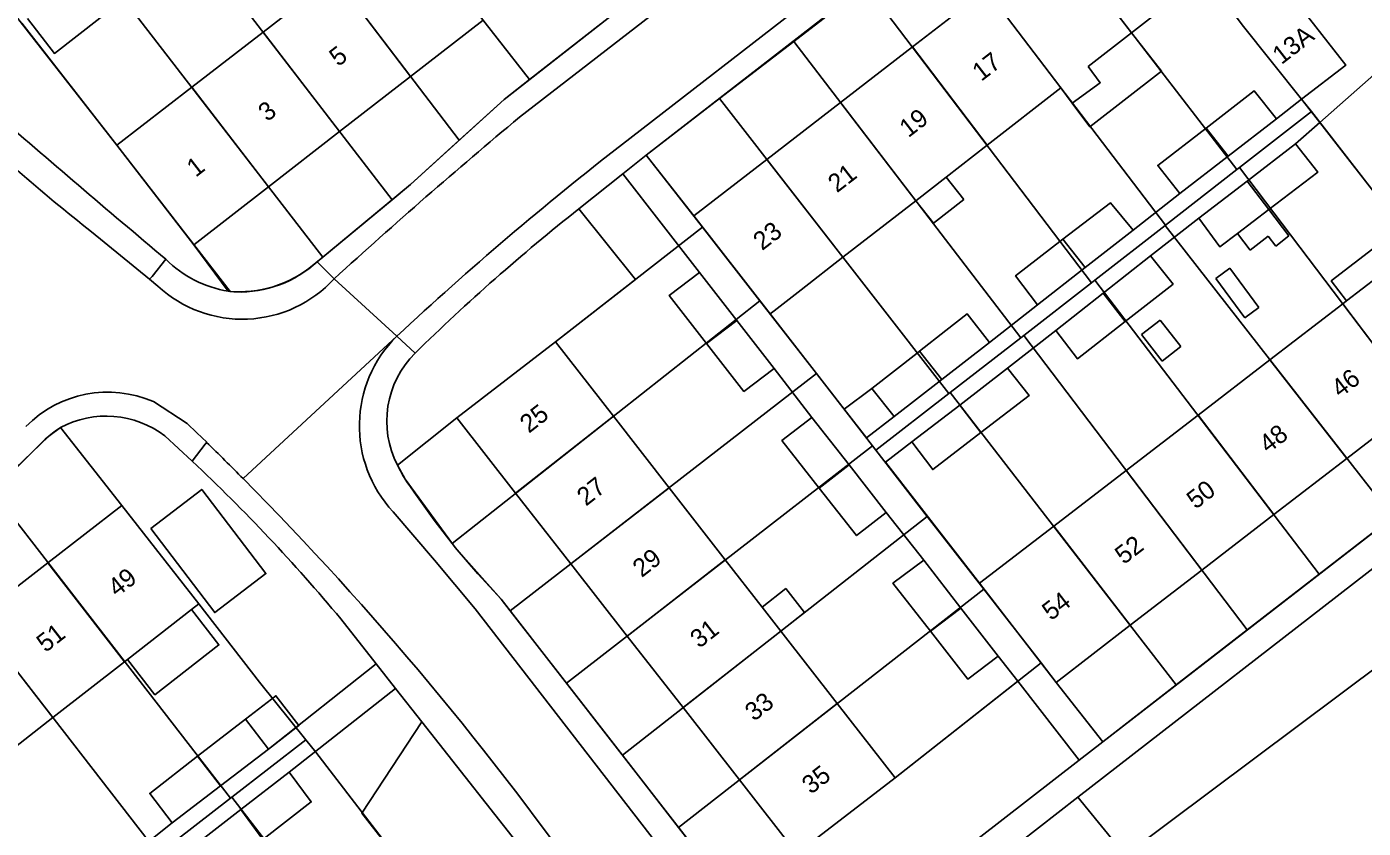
# Model space of a CAD drawing. Extents: x 194485 to 197793, y 468269 to 470822.
# Drawn here: x 196097.4 to 196185.5, y 469871.7 to 469924.5 of the extents above; entities that cross this region are included whole.
import ezdxf

# ---------------------------------------------------------------- set-up
doc = ezdxf.new("R2010")
doc.units = 0
for name, color, linetype in [('BGT grensvlak begroeid terreindeel', 7, 'Continuous'), ('BGT grensvlak gebouwinstallatie plus 1', 7, 'Continuous'), ('BGT grensvlak onbegroeid terreindeel', 7, 'Continuous'), ('BGT grensvlak onbegroeid terreindeel LR', 7, 'Continuous'), ('BGT grensvlak pand op maaiveld', 7, 'Continuous'), ('BGT grensvlak pand op maaiveld LR', 7, 'Continuous'), ('BGT grensvlak wegdeel', 7, 'Continuous'), ('BGT tekst huisnummerreeks', 7, 'Continuous'), ('GEM grensvlak WOZ_BRK percelen', 7, 'Continuous')]:
    doc.layers.add(name, color=color, linetype=linetype)

msp = doc.modelspace()

# ---------------------------------------------------------------- linework, layer by layer
at = {"layer": 'BGT grensvlak begroeid terreindeel'}
msp.add_lwpolyline([(196206.682, 469897.553), (196169.811, 469869.961), (196166.689, 469873.788)], dxfattribs=at)
at = {"layer": 'BGT grensvlak gebouwinstallatie plus 1'}
for p, q in [((196159.167, 469913.156), (196158.008, 469914.646)), ((196156.005, 469913.088), (196157.164, 469911.598)), ((196157.164, 469911.598), (196159.167, 469913.156)), ((196179.267, 469912.502), (196180.592, 469910.768)), ((196178.039, 469909.838), (196177.206, 469910.927)), ((196179.226, 469910.746), (196178.039, 469909.838)), ((196179.719, 469910.101), (196179.226, 469910.746)), ((196180.592, 469910.768), (196179.719, 469910.101)), ((196175.768, 469907.952), (196176.694, 469908.639)), ((196176.694, 469908.639), (196178.612, 469906.051)), ((196177.689, 469905.362), (196175.768, 469907.952)), ((196178.612, 469906.051), (196177.689, 469905.362)), ((196170.885, 469904.269), (196172.105, 469905.217)), ((196172.105, 469905.217), (196173.459, 469903.473)), ((196172.239, 469902.525), (196170.885, 469904.269)), ((196173.459, 469903.473), (196172.239, 469902.525)), ((196151.292, 469899.355), (196153.115, 469900.713)), ((196147.447, 469887.54), (196145.879, 469886.319)), ((196148.683, 469885.954), (196147.447, 469887.54)), ((196147.115, 469884.732), (196148.683, 469885.954))]:
    msp.add_line(p, q, dxfattribs=at)
for points in [[(196166.309, 469919.519), (196167.48, 469917.945), (196172.202, 469921.617), (196170.229, 469924.153)], [(196184.395, 469906.491), (196183.384, 469907.804), (196187.924, 469911.297), (196188.935, 469909.984)], [(196151.292, 469899.355), (196152.764, 469897.464), (196154.586, 469898.877)], [(196108.285, 469886.145), (196110.095, 469883.821), (196105.872, 469880.534), (196104.063, 469882.857)], [(196113.349, 469876.965), (196115.357, 469878.509), (196113.848, 469880.472), (196111.84, 469878.928)]]:
    msp.add_lwpolyline(points, dxfattribs=at)
at = {"layer": 'BGT grensvlak onbegroeid terreindeel'}
for p, q in [((196182.623, 469918.242), (196189.003, 469910.036)), ((196121.864, 469895.657), (196125.767, 469898.772)), ((196162.725, 469881.431), (196154.649, 469875.059))]:
    msp.add_line(p, q, dxfattribs=at)
for points in [[(196132.262, 469903.799), (196137.535, 469907.904), (196133.811, 469912.55)], [(196123.468, 469878.757), (196119.514, 469872.733), (196122.728, 469868.608)]]:
    msp.add_lwpolyline(points, dxfattribs=at)
at = {"layer": 'BGT grensvlak onbegroeid terreindeel LR'}
for p, q in [((196097.095, 469924.78), (196103.368, 469916.751)), ((196108.434, 469910.188), (196110.698, 469907.119))]:
    msp.add_line(p, q, dxfattribs=at)
at = {"layer": 'BGT grensvlak pand op maaiveld'}
for p, q in [((196113, 469924.198), (196117.709, 469927.839)), ((196170.229, 469924.153), (196175.097, 469927.939)), ((196155.783, 469923.218), (196160.645, 469926.972)), ((196127.502, 469924.986), (196122.72, 469921.275)), ((196181.429, 469919.778), (196177.503, 469924.674)), ((196108.297, 469920.561), (196113, 469924.198)), ((196170.229, 469924.153), (196167.37, 469921.929)), ((196151.048, 469919.562), (196155.783, 469923.218)), ((196122.72, 469921.275), (196118.041, 469917.644)), ((196103.368, 469916.751), (196108.297, 469920.561)), ((196165.562, 469920.523), (196160.702, 469916.742)), ((196165.562, 469920.523), (196166.309, 469919.519)), ((196146.185, 469915.808), (196151.048, 469919.562)), ((196176.588, 469916.015), (196179.765, 469918.47)), ((196118.041, 469917.644), (196113.355, 469914.007)), ((196108.434, 469910.188), (196103.368, 469916.751)), ((196160.702, 469916.742), (196158.008, 469914.646)), ((196181.018, 469916.825), (196177.841, 469914.382)), ((196146.185, 469915.808), (196141.371, 469912.091)), ((196173.41, 469913.559), (196176.588, 469916.015)), ((196158.008, 469914.646), (196156.005, 469913.088)), ((196113.355, 469914.007), (196108.434, 469910.188)), ((196177.841, 469914.382), (196174.663, 469911.939)), ((196156.005, 469913.088), (196151.207, 469909.357)), ((196141.371, 469912.091), (196146.411, 469905.627)), ((196177.206, 469910.927), (196179.267, 469912.502)), ((196167.176, 469908.68), (196170.321, 469911.135)), ((196148.456, 469907.217), (196151.207, 469909.357)), ((196171.473, 469909.452), (196168.353, 469906.997)), ((196184.395, 469906.491), (196188.935, 469909.984)), ((196164.03, 469906.224), (196167.176, 469908.68)), ((196141.752, 469908.361), (196144.208, 469905.193)), ((196146.672, 469905.83), (196148.456, 469907.217)), ((196168.353, 469906.997), (196165.233, 469904.541)), ((196146.411, 469905.627), (196146.672, 469905.83)), ((196179.341, 469902.604), (196184.135, 469906.291)), ((196184.135, 469906.291), (196184.395, 469906.491)), ((196144.208, 469905.193), (196146.664, 469902.024)), ((196132.262, 469903.799), (196125.767, 469898.772)), ((196136.084, 469898.892), (196132.262, 469903.799)), ((196157.719, 469901.307), (196160.852, 469903.737)), ((196174.6, 469898.956), (196179.341, 469902.604)), ((196162.043, 469902.053), (196158.897, 469899.623)), ((196154.586, 469898.877), (196153.115, 469900.713)), ((196154.586, 469898.877), (196157.719, 469901.307)), ((196189.105, 469899.728), (196184.406, 469896.106)), ((196125.767, 469898.772), (196129.641, 469893.812)), ((196136.084, 469898.892), (196139.756, 469894.179)), ((196149.159, 469898.811), (196151.609, 469895.681)), ((196158.897, 469899.623), (196155.751, 469897.193)), ((196169.865, 469895.314), (196174.6, 469898.956)), ((196151.609, 469895.681), (196154.059, 469892.55)), ((196165.092, 469891.643), (196169.865, 469895.314)), ((196184.406, 469896.106), (196179.601, 469892.404)), ((196133.276, 469889.159), (196129.641, 469893.812)), ((196139.756, 469894.179), (196143.457, 469889.427)), ((196179.601, 469892.404), (196174.849, 469888.743)), ((196160.214, 469887.89), (196165.092, 469891.643)), ((196094.098, 469885.557), (196098.823, 469889.229)), ((196136.987, 469884.407), (196133.276, 469889.159)), ((196143.457, 469889.427), (196145.879, 469886.319)), ((196156.54, 469889.401), (196158.983, 469886.239)), ((196174.849, 469888.743), (196170.139, 469885.113)), ((196165.255, 469881.349), (196160.214, 469887.89)), ((196108.285, 469886.145), (196104.063, 469882.857)), ((196145.879, 469886.319), (196147.115, 469884.732)), ((196161.427, 469883.076), (196158.983, 469886.239)), ((196147.115, 469884.732), (196150.831, 469879.961)), ((196170.139, 469885.113), (196165.255, 469881.349)), ((196140.672, 469879.689), (196136.987, 469884.407)), ((196103.876, 469882.712), (196099.152, 469879.034)), ((196104.063, 469882.857), (196103.876, 469882.712)), ((196144.391, 469874.928), (196140.672, 469879.689)), ((196150.831, 469879.961), (196154.649, 469875.059)), ((196099.152, 469879.034), (196094.339, 469875.287)), ((196111.84, 469878.928), (196108.688, 469876.486)), ((196113.349, 469876.965), (196111.84, 469878.928)), ((196110.185, 469874.535), (196113.349, 469876.965)), ((196114.73, 469875.435), (196111.546, 469872.98)), ((196154.649, 469875.059), (196148.177, 469870.081)), ((196107.02, 469872.105), (196110.185, 469874.535)), ((196148.177, 469870.081), (196144.391, 469874.928)), ((196111.546, 469872.98), (196108.362, 469870.524))]:
    msp.add_line(p, q, dxfattribs=at)
for points in [[(196180.387, 469927.097), (196184.34, 469922.009), (196181.429, 469919.778)], [(196103.435, 469926.659), (196103.744, 469926.268), (196099.248, 469922.792), (196097.489, 469925.092)], [(196166.309, 469919.519), (196168.158, 469920.852), (196167.37, 469921.929)], [(196179.765, 469918.47), (196178.306, 469920.319), (196175.129, 469917.864)], [(196175.129, 469917.864), (196171.951, 469915.408), (196173.41, 469913.559)], [(196179.267, 469912.502), (196182.489, 469914.964), (196181.018, 469916.825)], [(196170.321, 469911.135), (196168.825, 469912.946), (196165.705, 469910.542)], [(196174.663, 469911.939), (196176.045, 469910.039), (196177.206, 469910.927)], [(196165.705, 469910.542), (196162.584, 469908.137), (196164.03, 469906.224)], [(196169.805, 469905.135), (196172.957, 469907.59), (196171.473, 469909.452)], [(196142.219, 469903.679), (196139.756, 469906.835), (196141.752, 469908.361)], [(196156.26, 469903.173), (196157.994, 469904.529), (196159.394, 469905.624), (196160.852, 469903.737)], [(196165.233, 469904.541), (196166.653, 469902.679), (196169.805, 469905.135)], [(196146.664, 469902.024), (196144.682, 469900.523), (196142.219, 469903.679)], [(196153.115, 469900.713), (196156.105, 469903.052), (196156.26, 469903.173)], [(196160.298, 469897.807), (196163.475, 469900.243), (196162.043, 469902.053)], [(196149.645, 469894.155), (196147.189, 469897.285), (196149.159, 469898.811)], [(196155.751, 469897.193), (196157.12, 469895.37), (196160.298, 469897.807)], [(196105.595, 469891.502), (196108.963, 469894.067), (196113.187, 469888.521), (196109.82, 469885.956), (196105.595, 469891.502)], [(196154.059, 469892.55), (196152.101, 469891.024), (196149.645, 469894.155)], [(196098.823, 469889.229), (196103.692, 469893.013), (196108.771, 469886.523), (196108.285, 469886.145)], [(196156.969, 469884.725), (196154.494, 469887.887), (196156.54, 469889.401)], [(196156.969, 469884.725), (196159.444, 469881.563), (196161.427, 469883.076)], [(196108.688, 469876.486), (196105.536, 469874.043), (196107.02, 469872.105)], [(196112.993, 469870.997), (196116.176, 469873.484), (196114.73, 469875.435)]]:
    msp.add_lwpolyline(points, dxfattribs=at)
at = {"layer": 'BGT grensvlak pand op maaiveld LR'}
for p, q in [((196165.297, 469930.563), (196170.229, 469924.153)), ((196117.709, 469927.839), (196122.72, 469921.275)), ((196160.645, 469926.972), (196165.562, 469920.523)), ((196113, 469924.198), (196118.041, 469917.644)), ((196155.783, 469923.218), (196160.702, 469916.742)), ((196108.297, 469920.561), (196113.355, 469914.007)), ((196151.048, 469919.562), (196156.005, 469913.088)), ((196175.129, 469917.864), (196176.588, 469916.015)), ((196146.185, 469915.808), (196151.207, 469909.357)), ((196177.841, 469914.382), (196179.267, 469912.502)), ((196165.705, 469910.542), (196167.176, 469908.68)), ((196168.353, 469906.997), (196169.805, 469905.135)), ((196184.135, 469906.291), (196189.105, 469899.728)), ((196144.208, 469905.193), (196142.219, 469903.679)), ((196157.719, 469901.307), (196156.26, 469903.173)), ((196179.341, 469902.604), (196184.406, 469896.106)), ((196129.641, 469893.812), (196136.084, 469898.892)), ((196158.897, 469899.623), (196160.298, 469897.807)), ((196174.6, 469898.956), (196179.601, 469892.404)), ((196149.645, 469894.155), (196151.609, 469895.681)), ((196169.865, 469895.314), (196174.849, 469888.743)), ((196133.276, 469889.159), (196139.756, 469894.179)), ((196165.092, 469891.643), (196170.139, 469885.113)), ((196098.823, 469889.229), (196103.876, 469882.712)), ((196136.987, 469884.407), (196143.457, 469889.427)), ((196094.098, 469885.557), (196099.152, 469879.034)), ((196158.983, 469886.239), (196156.969, 469884.725)), ((196140.672, 469879.689), (196147.115, 469884.732)), ((196144.391, 469874.928), (196150.831, 469879.961)), ((196108.688, 469876.486), (196110.185, 469874.535)), ((196111.546, 469872.98), (196112.993, 469870.997))]:
    msp.add_line(p, q, dxfattribs=at)
at = {"layer": 'BGT grensvlak wegdeel'}
for p, q in [((196164.415, 469938.273), (196136.677, 469916.819)), ((196138.249, 469916.095), (196166.961, 469938.369)), ((196142.242, 469928.14), (196129.897, 469918.588)), ((196179.765, 469918.47), (196181.429, 469919.778)), ((196181.429, 469919.778), (196182.623, 469918.242)), ((196181.018, 469916.825), (196182.623, 469918.242)), ((196136.712, 469914.862), (196138.249, 469916.095)), ((196141.371, 469912.091), (196138.249, 469916.095)), ((196133.811, 469912.55), (196136.712, 469914.862)), ((196141.752, 469908.361), (196136.712, 469914.862)), ((196170.321, 469911.135), (196173.41, 469913.559)), ((196174.663, 469911.939), (196171.473, 469909.452)), ((196101.705, 469911.04), (196105.511, 469907.918)), ((196106.601, 469909.224), (196105.698, 469908.101)), ((196116.303, 469908.843), (196116.559, 469909.055)), ((196116.559, 469909.055), (196117.691, 469907.944)), ((196105.511, 469907.918), (196105.698, 469908.101)), ((196106.074, 469907.456), (196105.511, 469907.918)), ((196117.691, 469907.944), (196121.822, 469904.172)), ((196164.03, 469906.224), (196160.852, 469903.737)), ((196146.411, 469905.627), (196151.292, 469899.355)), ((196121.822, 469904.172), (196111.69, 469894.776)), ((196121.822, 469904.172), (196123.017, 469903.044)), ((196165.233, 469904.541), (196162.043, 469902.053)), ((196146.664, 469902.024), (196149.159, 469898.811)), ((196166.689, 469873.788), (196203.092, 469902.037)), ((196197.024, 469899.657), (196168.325, 469877.447)), ((196109.187, 469897.057), (196108.33, 469895.933)), ((196109.284, 469897.168), (196109.187, 469897.057)), ((196154.059, 469892.55), (196156.54, 469889.401)), ((196120.462, 469882.571), (196118.116, 469885.547)), ((196161.427, 469883.076), (196162.725, 469881.431)), ((196113.349, 469876.965), (196120.462, 469882.571)), ((196121.735, 469880.956), (196120.462, 469882.571)), ((196166.763, 469876.234), (196162.725, 469881.431)), ((196165.255, 469881.349), (196168.325, 469877.447)), ((196114.73, 469875.435), (196121.735, 469880.956)), ((196123.468, 469878.757), (196121.735, 469880.956)), ((196133.617, 469865.879), (196123.468, 469878.757)), ((196166.763, 469876.234), (196168.325, 469877.447)), ((196148.142, 469861.765), (196166.763, 469876.234)), ((196149.43, 469860.394), (196166.689, 469873.788)), ((196107.02, 469872.105), (196103.868, 469869.604))]:
    msp.add_line(p, q, dxfattribs=at)
for points in [[(196116.559, 469909.055), (196122.721, 469914.15), (196128.876, 469919.761), (196140.169, 469928.592), (196138.306, 469931.012)], [(196201.982, 469903.485), (196193.517, 469914.5), (196187.135, 469922.223), (196182.623, 469918.242)], [(196105.782, 469899.852), (196107.997, 469898.416), (196108.642, 469897.793), (196109.284, 469897.168)], [(196099.65, 469898.139), (196098.886, 469897.583), (196090.57, 469889.613), (196082.447, 469882.847), (196071.898, 469874.539)], [(196106.532, 469897.594), (196107.435, 469896.768), (196108.33, 469895.933)], [(196160.214, 469887.89), (196154.017, 469895.853), (196155.751, 469897.193)], [(196144.163, 469866.929), (196128.697, 469886.832), (196125.667, 469890.23), (196122.367, 469894.746), (196121.864, 469895.657)], [(196121.572, 469892.592), (196124.286, 469889.406), (196126.97, 469886.195), (196147.884, 469859.194)]]:
    msp.add_lwpolyline(points, dxfattribs=at)
for centre, radius, start, end in [((196167.4, 469995.316), 106.857, 225.27467, 232.06295), ((196614.242, 470514.788), 790.195, 228.930611, 230.027079), ((196359.415, 469643.068), 358.595, 129.79548, 132.38334), ((196273.116, 469741.512), 222.144, 127.89309, 132.92661), ((196217.141, 469807.048), 134.441, 128.3032, 134.43589), ((196111.97, 469914.635), 7.623, 225.22079, 260.39187), ((196111.428, 469914.72), 7.636, 264.51606, 309.6779), ((196111.64, 469913.478), 8.2, 227.25325, 317.55762), ((196127.658, 469898.253), 8.312, 134.59839, 222.92808), ((196127.451, 469898.568), 6.3, 134.73348, 207.52366), ((196102.778, 469892.882), 7.59, 66.68709, 135.33679), ((196102.668, 469892.519), 6.379, 52.71037, 118.23378), ((195967.028, 469751.673), 203.483, 44.68952, 45.64484), ((196025.715, 469808.287), 120.446, 39.90017, 46.6924), ((195959.96, 469744.51), 213.546, 34.94607, 44.72232)]:
    msp.add_arc(centre, radius, start, end, dxfattribs=at)
at = {"layer": 'GEM grensvlak WOZ_BRK percelen'}
for p, q in [((196130.555, 469921.074), (196115.491, 469940.375)), ((196125.928, 469917.073), (196110.875, 469936.791)), ((196162.169, 469934.628), (196177.165, 469915.139)), ((196121.503, 469913.143), (196106.141, 469933.116)), ((196157.554, 469931.026), (196172.458, 469911.479)), ((196116.936, 469909.367), (196101.43, 469929.459)), ((196152.719, 469927.252), (196167.581, 469907.686)), ((196130.555, 469921.074), (196135.253, 469924.748)), ((196147.969, 469923.583), (196143.07, 469919.809)), ((196147.969, 469923.583), (196162.917, 469904.06)), ((196143.07, 469919.809), (196158.191, 469900.385)), ((196177.335, 469915.271), (196182.07, 469918.953)), ((196172.458, 469911.479), (196177.165, 469915.139)), ((196177.165, 469915.139), (196177.335, 469915.271)), ((196192.065, 469895.819), (196177.335, 469915.271)), ((196116.936, 469909.367), (196121.503, 469913.143)), ((196145.723, 469906.492), (196141.953, 469911.344)), ((196172.436, 469911.462), (196167.804, 469907.86)), ((196172.458, 469911.479), (196172.436, 469911.462)), ((196187.427, 469892.23), (196172.436, 469911.462)), ((196163.115, 469904.214), (196167.581, 469907.686)), ((196167.581, 469907.686), (196167.804, 469907.86)), ((196182.591, 469888.487), (196167.804, 469907.86)), ((196125.451, 469890.509), (196145.723, 469906.492)), ((196149.454, 469901.692), (196145.723, 469906.492)), ((196158.281, 469900.455), (196162.917, 469904.06)), ((196162.917, 469904.06), (196163.115, 469904.214)), ((196177.835, 469884.807), (196163.115, 469904.214)), ((196129.289, 469886.07), (196149.454, 469901.692)), ((196153.144, 469896.943), (196149.454, 469901.692)), ((196153.378, 469896.643), (196158.191, 469900.385)), ((196158.191, 469900.385), (196158.281, 469900.455)), ((196173.168, 469881.195), (196158.281, 469900.455)), ((196132.991, 469881.306), (196153.144, 469896.943)), ((196153.378, 469896.643), (196153.144, 469896.943)), ((196156.765, 469892.285), (196153.378, 469896.643)), ((196095.163, 469893.95), (196110.844, 469873.726)), ((196136.677, 469876.562), (196156.765, 469892.285)), ((196160.481, 469887.503), (196156.765, 469892.285)), ((196182.591, 469888.487), (196187.427, 469892.23)), ((196090.772, 469889.849), (196106.107, 469870.058)), ((196177.835, 469884.807), (196182.591, 469888.487)), ((196140.382, 469871.795), (196160.481, 469887.503)), ((196164.259, 469882.641), (196160.481, 469887.503)), ((196129.289, 469886.07), (196132.991, 469881.306)), ((196173.168, 469881.195), (196177.835, 469884.807)), ((196132.991, 469881.306), (196136.677, 469876.562)), ((196110.94, 469873.8), (196115.814, 469877.574)), ((196136.677, 469876.562), (196140.382, 469871.795)), ((196106.146, 469870.088), (196110.844, 469873.726)), ((196110.844, 469873.726), (196110.94, 469873.8)), ((196125.961, 469854.432), (196110.94, 469873.8))]:
    msp.add_line(p, q, dxfattribs=at)
for points in [[(196162.169, 469934.628), (196166.961, 469938.369), (196170.121, 469934.288), (196175.097, 469927.939), (196177.503, 469924.674), (196181.429, 469919.778), (196182.07, 469918.953)], [(196152.719, 469927.252), (196151.798, 469926.533), (196147.969, 469923.583)], [(196116.936, 469909.367), (196116.016, 469908.612), (196115.718, 469908.395), (196115.409, 469908.193), (196115.092, 469908.007), (196114.765, 469907.836), (196114.43, 469907.682), (196114.088, 469907.544), (196113.74, 469907.424), (196113.386, 469907.321), (196113.027, 469907.235), (196112.665, 469907.167), (196112.3, 469907.117), (196111.933, 469907.085), (196111.564, 469907.071), (196111.196, 469907.076), (196110.828, 469907.098), (196103.368, 469916.751), (196096.456, 469925.597)], [(196125.928, 469917.073), (196128.876, 469919.761), (196130.555, 469921.074)], [(196143.07, 469919.809), (196138.249, 469916.095), (196141.953, 469911.344)], [(196192.065, 469895.819), (196197.024, 469899.657), (196194.043, 469903.533), (196189.003, 469910.036), (196182.07, 469918.953)], [(196121.503, 469913.143), (196122.721, 469914.15), (196125.928, 469917.073)], [(196141.953, 469911.344), (196132.262, 469903.799), (196125.767, 469898.772), (196121.864, 469895.657), (196122.053, 469895.286), (196122.259, 469894.924), (196122.479, 469894.571), (196122.715, 469894.228), (196122.966, 469893.895), (196124.274, 469892.031), (196125.451, 469890.509)], [(196115.814, 469877.574), (196112.762, 469881.371), (196108.771, 469886.523), (196103.692, 469893.013), (196099.65, 469898.139), (196099.387, 469897.965), (196099.132, 469897.779), (196098.886, 469897.583), (196098.648, 469897.376), (196098.419, 469897.159), (196098.2, 469896.932), (196095.163, 469893.95)], [(196125.451, 469890.509), (196125.667, 469890.23), (196127.142, 469888.496), (196128.697, 469886.832), (196129.289, 469886.07)], [(196140.382, 469871.795), (196144.163, 469866.929), (196148.177, 469870.081), (196154.649, 469875.059), (196164.259, 469882.641)], [(196164.259, 469882.641), (196165.255, 469881.349), (196168.325, 469877.447), (196173.168, 469881.195)], [(196125.961, 469854.432), (196130.876, 469858.242), (196127.755, 469862.118), (196122.728, 469868.608), (196116.472, 469876.756), (196115.814, 469877.574)]]:
    msp.add_lwpolyline(points, dxfattribs=at)

# ---------------------------------------------------------------- texts
at = {"layer": 'BGT tekst huisnummerreeks'}
for s, rotation, p in [('13A', 37.8, (196180.1, 469922.017)), ('5', 37.8, (196117.954, 469921.881)), ('17', 37.7, (196160.319, 469920.908)), ('3', 37.8, (196113.275, 469918.249)), ('19', 37.7, (196155.519, 469917.202)), ('1', 37.8, (196108.563, 469914.593)), ('21', 37.7, (196150.812, 469913.569)), ('23', 37.7, (196145.883, 469909.762)), ('46', 37.6, (196183.972, 469900.064)), ('25', 38, (196130.517, 469897.728)), ('48', 37.6, (196179.219, 469896.403)), ('27', 38, (196134.276, 469892.925)), ('50', 37.6, (196174.444, 469892.723)), ('52', 37.6, (196169.715, 469889.079)), ('29', 38, (196137.948, 469888.221)), ('49', 37.9, (196103.374, 469886.94)), ('54', 37.6, (196164.915, 469885.38)), ('51', 37.9, (196098.67, 469883.284)), ('31', 38, (196141.738, 469883.558)), ('33', 38, (196145.349, 469878.748)), ('35', 38, (196149.097, 469873.941))]:
    msp.add_text(s, height=1.2, rotation=rotation, dxfattribs=at).set_placement(p)

doc.saveas('drawing.dxf')
